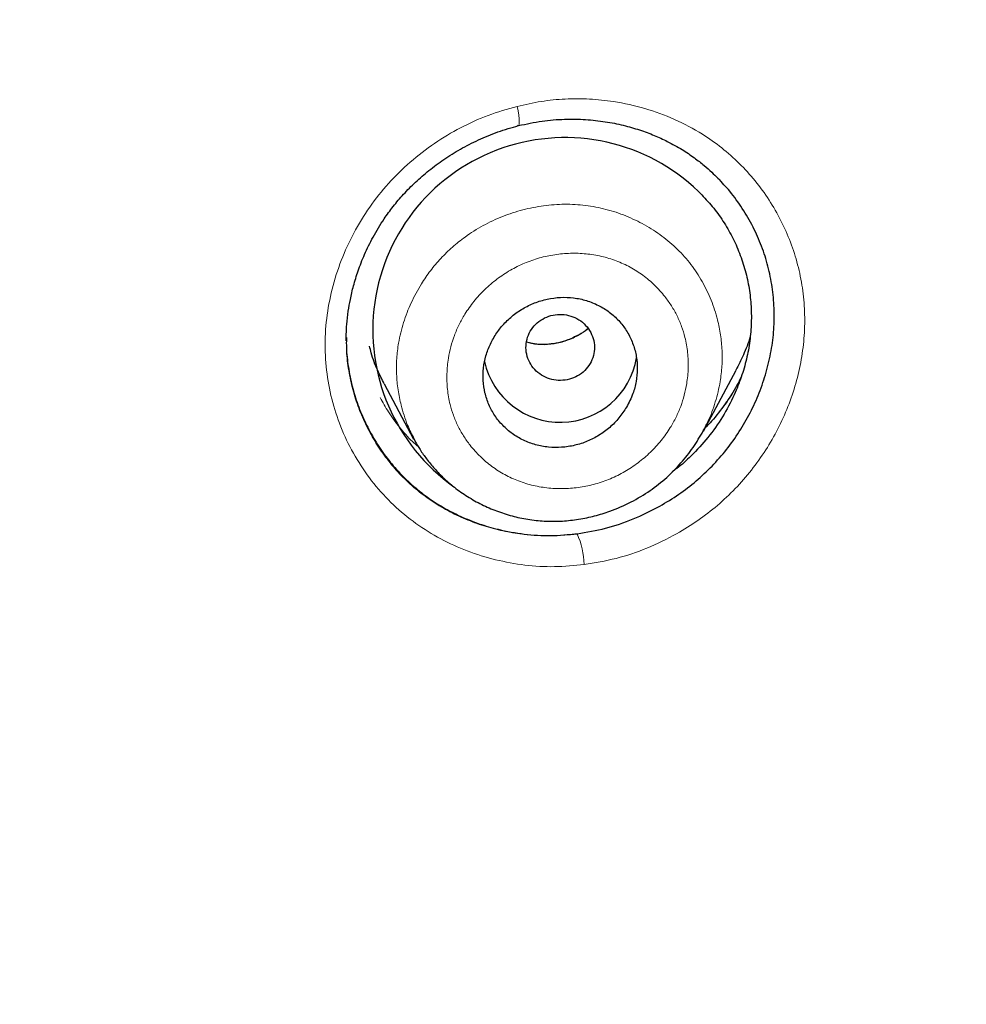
# Model space of a CAD drawing. Header units: millimetres. Extents: x 8 to 846, y 12 to 2113.
# Tile 480 of 515: x 514 to 525, y 1822 to 1833. Entities that reach past the tile are written whole.
import ezdxf

# ---------------------------------------------------------------- set-up
doc = ezdxf.new("R2010")
doc.units = ezdxf.units.MM

msp = doc.modelspace()

# ---------------------------------------------------------------- linework, layer by layer
at = {"color": 7, "linetype": 'Continuous', "lineweight": 30}
for p, q in [((518.105, 1829.42), (518.105, 1829.393)), ((522.273, 1828.325), (522.654, 1829.038)), ((518.544, 1828.879), (518.889, 1828.232)), ((518.908, 1828.209), (518.896, 1828.235))]:
    msp.add_line(p, q, dxfattribs=at)
at = {"color": 8, "linetype": 'Continuous', "lineweight": 0, "flags": 128}
msp.add_lwpolyline([(520.097, 1832.119), (520.108, 1832.065), (520.116, 1832.016), (520.121, 1831.972), (520.123, 1831.937), (520.122, 1831.912), (520.118, 1831.897), (520.11, 1831.893), (520.1, 1831.9)], dxfattribs=at)
at = {"color": 7, "linetype": 'Continuous', "lineweight": 30}
for centre, radius, start, end in [((520.657, 1829.509), 2.245, 46.0349, 234.6968), ((520.6, 1829.334), 0.905, 192.4302, 350.4297)]:
    msp.add_arc(centre, radius, start, end, dxfattribs=at)
at = {"color": 8, "linetype": 'Continuous', "lineweight": 0}
msp.add_arc((519.935, 1826.74), 0.946, 1.6526, 24.1938, dxfattribs=at)
at = {"color": 7, "linetype": 'Continuous', "lineweight": 30}
for points, knots in [([(538, 1827.773), (538.001, 1827.791), (538.002, 1827.835), (538.004, 1827.906), (538.006, 1827.988), (538.008, 1828.101), (538.011, 1828.254), (538.015, 1828.455), (538.017, 1828.683), (538.02, 1828.937), (538.021, 1829.217), (538.021, 1829.526), (538.019, 1829.864), (538.014, 1830.232), (538.007, 1830.62), (537.996, 1831.029), (537.982, 1831.456), (537.963, 1831.907), (537.94, 1832.376), (537.9, 1833.055), (537.836, 1833.939), (537.735, 1835.032), (537.61, 1836.137), (537.463, 1837.243), (537.292, 1838.348), (537.099, 1839.453), (536.881, 1840.567), (536.637, 1841.691), (536.366, 1842.823), (536.068, 1843.964), (535.731, 1845.151), (535.35, 1846.383), (534.921, 1847.661), (534.456, 1848.945), (533.952, 1850.234), (533.499, 1851.312), (533.116, 1852.179), (532.819, 1852.828), (532.52, 1853.459), (532.222, 1854.068), (531.928, 1854.653), (531.637, 1855.215), (531.341, 1855.771), (531.042, 1856.319), (530.739, 1856.859), (530.445, 1857.372), (530.159, 1857.858), (529.882, 1858.319), (529.615, 1858.754), (529.358, 1859.163), (529.113, 1859.548), (528.88, 1859.908), (528.661, 1860.241), (528.455, 1860.549), (528.263, 1860.832), (528.085, 1861.092), (527.925, 1861.323), (527.783, 1861.525), (527.662, 1861.697), (527.559, 1861.842), (527.479, 1861.954), (527.415, 1862.043), (527.359, 1862.121), (527.295, 1862.21), (527.211, 1862.325), (527.106, 1862.469), (526.976, 1862.645), (526.827, 1862.847), (526.657, 1863.074), (526.466, 1863.326), (526.265, 1863.588), (526.056, 1863.857), (525.84, 1864.132), (525.608, 1864.424), (525.359, 1864.733), (525.092, 1865.059), (524.811, 1865.397), (524.355, 1865.938), (523.723, 1866.665), (522.891, 1867.583), (522.032, 1868.491), (521.146, 1869.387), (520.259, 1870.246), (519.371, 1871.071), (518.484, 1871.861), (517.661, 1872.565), (516.904, 1873.19), (516.215, 1873.742), (515.529, 1874.274), (514.848, 1874.787), (514.167, 1875.286), (513.43, 1875.809), (512.625, 1876.363), (511.744, 1876.946), (510.831, 1877.527), (509.886, 1878.105), (508.916, 1878.674), (507.919, 1879.234), (506.897, 1879.783), (505.842, 1880.323), (504.768, 1880.847), (503.677, 1881.353), (502.567, 1881.841), (501.427, 1882.315), (500.256, 1882.775), (499.055, 1883.218), (497.847, 1883.634), (496.634, 1884.024), (495.419, 1884.388), (494.176, 1884.733), (492.908, 1885.056), (491.653, 1885.348), (490.414, 1885.61), (489.194, 1885.842), (487.953, 1886.054), (486.702, 1886.241), (485.452, 1886.402), (484.217, 1886.537), (482.961, 1886.649), (481.685, 1886.737), (480.391, 1886.799), (479.121, 1886.833), (477.876, 1886.843), (476.65, 1886.827), (475.442, 1886.788), (474.255, 1886.728), (473.096, 1886.646), (471.964, 1886.546), (470.862, 1886.429), (469.787, 1886.296), (468.708, 1886.143), (467.627, 1885.971), (466.545, 1885.779), (465.498, 1885.575), (464.485, 1885.36), (463.56, 1885.148), (462.717, 1884.941), (461.953, 1884.744), (461.213, 1884.543), (460.497, 1884.339), (459.801, 1884.132), (459.124, 1883.921), (458.449, 1883.704), (457.765, 1883.474), (457.058, 1883.227), (456.329, 1882.963), (455.569, 1882.676), (454.779, 1882.365), (453.96, 1882.03), (453.119, 1881.67), (452.258, 1881.287), (451.377, 1880.878), (450.478, 1880.443), (449.588, 1879.994), (448.707, 1879.531), (447.838, 1879.056), (446.957, 1878.556), (446.064, 1878.029), (445.16, 1877.474), (444.224, 1876.876), (443.258, 1876.234), (442.263, 1875.542), (441.261, 1874.815), (440.381, 1874.148), (439.623, 1873.553), (438.986, 1873.038), (438.348, 1872.507), (437.714, 1871.964), (437.093, 1871.417), (436.495, 1870.875), (435.923, 1870.343), (435.378, 1869.821), (434.858, 1869.311), (434.366, 1868.816), (433.901, 1868.337), (433.461, 1867.874), (433.044, 1867.425), (432.629, 1866.97), (432.219, 1866.509), (431.816, 1866.046), (431.439, 1865.605), (431.088, 1865.185), (430.764, 1864.791), (430.467, 1864.422), (430.194, 1864.079), (429.943, 1863.759), (429.718, 1863.466), (429.516, 1863.201), (429.336, 1862.963), (429.176, 1862.748), (429.034, 1862.556), (428.917, 1862.397), (428.823, 1862.267), (428.747, 1862.163), (428.679, 1862.069), (428.615, 1861.979), (428.546, 1861.883), (428.466, 1861.77), (428.369, 1861.633), (428.256, 1861.473), (428.127, 1861.288), (427.984, 1861.081), (427.826, 1860.851), (427.655, 1860.599), (427.47, 1860.322), (427.249, 1859.989), (426.996, 1859.599), (426.713, 1859.156), (426.425, 1858.695), (426.132, 1858.216), (425.836, 1857.721), (425.537, 1857.209), (425.195, 1856.609), (424.813, 1855.917), (424.391, 1855.126), (423.968, 1854.3), (423.566, 1853.48), (423.183, 1852.67), (422.822, 1851.871), (422.464, 1851.045), (422.111, 1850.193), (421.766, 1849.319), (421.431, 1848.424), (421.105, 1847.508), (420.788, 1846.566), (420.482, 1845.597), (420.187, 1844.601), (419.905, 1843.579), (419.638, 1842.531), (419.406, 1841.538), (419.207, 1840.618), (419.042, 1839.787), (418.893, 1838.98), (418.754, 1838.158), (418.626, 1837.325), (418.511, 1836.484), (418.412, 1835.676), (418.329, 1834.902), (418.26, 1834.167), (418.203, 1833.47), (418.158, 1832.811), (418.123, 1832.186), (418.096, 1831.592), (418.076, 1831.029), (418.063, 1830.497), (418.055, 1830.002), (418.052, 1829.541), (418.052, 1829.119), (418.055, 1828.734), (418.061, 1828.386), (418.067, 1828.072), (418.073, 1827.874), (418.076, 1827.781)], [0, 0, 0, 0, 0.000286, 0.000693, 0.0011, 0.001586, 0.002471, 0.003539, 0.004789, 0.006132, 0.007637, 0.009305, 0.011135, 0.013127, 0.015282, 0.017462, 0.019787, 0.022256, 0.024847, 0.027466, 0.033367, 0.039348, 0.045407, 0.051547, 0.057576, 0.06368, 0.069859, 0.076113, 0.082442, 0.088847, 0.095327, 0.102542, 0.109849, 0.117247, 0.124738, 0.132321, 0.136217, 0.140106, 0.143883, 0.147538, 0.151072, 0.154484, 0.157774, 0.161253, 0.164584, 0.167769, 0.170807, 0.173698, 0.176442, 0.17904, 0.18149, 0.183794, 0.18595, 0.187925, 0.189759, 0.191451, 0.193001, 0.194284, 0.195425, 0.196381, 0.197152, 0.197648, 0.198127, 0.198707, 0.19941, 0.200408, 0.20158, 0.202926, 0.204446, 0.206141, 0.20801, 0.209751, 0.21162, 0.213617, 0.215742, 0.217996, 0.220375, 0.222791, 0.229356, 0.235809, 0.242651, 0.249362, 0.255943, 0.262391, 0.268707, 0.274889, 0.279654, 0.284337, 0.288938, 0.293457, 0.297895, 0.302347, 0.307808, 0.313397, 0.319114, 0.324959, 0.330933, 0.336924, 0.343039, 0.349279, 0.355642, 0.361895, 0.368264, 0.37475, 0.381351, 0.388066, 0.394895, 0.401438, 0.408082, 0.414827, 0.421674, 0.428623, 0.435029, 0.441518, 0.448093, 0.454743, 0.461334, 0.467815, 0.474188, 0.481072, 0.487826, 0.494449, 0.500941, 0.507301, 0.513639, 0.519838, 0.525899, 0.531823, 0.537609, 0.543257, 0.548769, 0.554673, 0.560411, 0.565984, 0.571391, 0.576633, 0.580874, 0.585001, 0.589013, 0.59291, 0.596693, 0.600415, 0.604054, 0.607836, 0.61176, 0.615827, 0.620037, 0.624536, 0.629187, 0.633988, 0.638941, 0.644045, 0.649301, 0.654708, 0.659798, 0.665015, 0.67036, 0.675832, 0.681433, 0.687161, 0.693426, 0.699838, 0.706396, 0.713101, 0.71739, 0.721738, 0.726143, 0.730607, 0.73504, 0.739336, 0.743493, 0.747511, 0.751391, 0.755131, 0.758669, 0.762073, 0.765343, 0.768479, 0.77194, 0.775222, 0.778324, 0.781247, 0.783991, 0.786512, 0.788859, 0.791034, 0.793036, 0.794792, 0.796389, 0.797828, 0.799108, 0.800229, 0.800999, 0.801686, 0.802305, 0.802864, 0.803461, 0.804203, 0.805101, 0.806153, 0.80736, 0.808722, 0.810211, 0.811848, 0.813635, 0.815571, 0.818292, 0.821125, 0.824049, 0.827063, 0.830167, 0.833361, 0.836644, 0.841307, 0.84614, 0.851144, 0.856318, 0.860926, 0.865661, 0.870525, 0.875514, 0.88063, 0.885778, 0.891047, 0.896439, 0.901953, 0.907588, 0.913346, 0.919226, 0.925229, 0.929977, 0.934588, 0.939053, 0.943372, 0.948188, 0.952809, 0.957234, 0.961465, 0.9655, 0.969274, 0.972859, 0.976257, 0.979466, 0.98254, 0.985418, 0.988102, 0.99059, 0.992883, 0.994945, 0.996818, 0.998503, 1, 1, 1, 1]), ([(478.038, 1882.285), (478.896, 1882.275), (480.611, 1882.254), (483.18, 1882.085), (485.738, 1881.818), (488.282, 1881.442), (490.807, 1880.962), (493.308, 1880.377), (495.918, 1879.65), (498.626, 1878.762), (501.417, 1877.692), (504.148, 1876.485), (506.812, 1875.146), (509.403, 1873.68), (511.795, 1872.166), (513.995, 1870.628), (516.013, 1869.085), (517.96, 1867.459), (519.833, 1865.754), (521.626, 1863.97), (523.337, 1862.114), (524.964, 1860.187), (526.503, 1858.195), (527.952, 1856.14), (529.308, 1854.028), (530.57, 1851.861), (531.733, 1849.644), (532.795, 1847.379), (533.808, 1844.944), (534.747, 1842.335), (535.589, 1839.551), (536.286, 1836.73), (536.835, 1833.878), (537.236, 1831.004), (537.475, 1828.251), (537.574, 1825.629), (537.556, 1823.143), (537.425, 1820.66), (537.184, 1818.185), (536.832, 1815.723), (536.371, 1813.277), (535.802, 1810.852), (535.125, 1808.454), (534.342, 1806.086), (533.454, 1803.752), (532.461, 1801.459), (531.365, 1799.21), (530.17, 1797.008), (528.806, 1794.739), (527.256, 1792.418), (525.504, 1790.062), (523.633, 1787.794), (521.644, 1785.621), (519.55, 1783.541), (518.065, 1782.245), (517.323, 1781.597)], [0, 0, 0, 0, 0.017859, 0.035717, 0.053574, 0.07143, 0.089287, 0.107143, 0.125, 0.145832, 0.166666, 0.1875, 0.208333, 0.229166, 0.249999, 0.267856, 0.285713, 0.303571, 0.321429, 0.339287, 0.357144, 0.375001, 0.392858, 0.410715, 0.428572, 0.446429, 0.464286, 0.482143, 0.500002, 0.520835, 0.541668, 0.562501, 0.583334, 0.604167, 0.624999, 0.642856, 0.660713, 0.678571, 0.696428, 0.714286, 0.732144, 0.750003, 0.76786, 0.785718, 0.803575, 0.821433, 0.839289, 0.857146, 0.875003, 0.895835, 0.916668, 0.9375, 0.958333, 0.979167, 1, 1, 1, 1]), ([(478.038, 1768.871), (478.645, 1768.876), (479.858, 1768.887), (481.674, 1768.973), (483.484, 1769.11), (485.288, 1769.304), (487.085, 1769.552), (488.872, 1769.856), (490.596, 1770.202), (492.255, 1770.586), (493.851, 1771.003), (495.432, 1771.463), (496.998, 1771.967), (498.55, 1772.514), (500.137, 1773.124), (501.754, 1773.8), (503.395, 1774.546), (505.006, 1775.34), (506.589, 1776.181), (508.142, 1777.071), (509.668, 1778.008), (511.124, 1778.965), (512.509, 1779.937), (513.823, 1780.915), (515.105, 1781.929), (516.356, 1782.978), (517.576, 1784.061), (518.798, 1785.211), (520.018, 1786.429), (521.228, 1787.717), (522.396, 1789.041), (523.52, 1790.401), (524.602, 1791.797), (525.642, 1793.23), (526.612, 1794.657), (527.511, 1796.072), (528.34, 1797.464), (529.125, 1798.876), (529.867, 1800.307), (530.564, 1801.756), (531.236, 1803.267), (531.878, 1804.839), (532.485, 1806.474), (533.038, 1808.126), (533.538, 1809.796), (533.984, 1811.484), (534.378, 1813.192), (534.708, 1814.867), (534.979, 1816.504), (535.193, 1818.095), (535.36, 1819.688), (535.478, 1821.283), (535.549, 1822.881), (535.572, 1824.526), (535.543, 1826.217), (535.456, 1827.953), (535.312, 1829.687), (535.111, 1831.419), (534.854, 1833.15), (534.54, 1834.877), (534.181, 1836.547), (533.783, 1838.155), (533.353, 1839.7), (532.878, 1841.229), (532.357, 1842.742), (531.792, 1844.24), (531.191, 1845.699), (530.557, 1847.12), (529.893, 1848.502), (529.189, 1849.867), (528.444, 1851.215), (527.66, 1852.546), (526.836, 1853.859), (525.975, 1855.15), (525.065, 1856.436), (524.109, 1857.711), (523.102, 1858.975), (522.06, 1860.21), (520.981, 1861.414), (519.866, 1862.589), (518.733, 1863.715), (517.585, 1864.793), (516.424, 1865.825), (515.232, 1866.827), (514.01, 1867.798), (512.756, 1868.74), (511.472, 1869.65), (510.162, 1870.527), (508.812, 1871.379), (507.422, 1872.204), (505.991, 1873.001), (504.537, 1873.757), (503.062, 1874.472), (501.565, 1875.145), (500.072, 1875.767), (498.584, 1876.339), (497.105, 1876.862), (495.61, 1877.347), (494.098, 1877.792), (492.57, 1878.197), (491.026, 1878.564), (489.47, 1878.889), (487.883, 1879.179), (486.269, 1879.428), (484.628, 1879.635), (482.984, 1879.797), (481.338, 1879.912), (479.689, 1879.983), (478.588, 1879.992), (478.038, 1879.997)], [0, 0, 0, 0, 0.010081, 0.020137, 0.030179, 0.040216, 0.050257, 0.060311, 0.070335, 0.079491, 0.088633, 0.097767, 0.1069, 0.116039, 0.125192, 0.135253, 0.145282, 0.155288, 0.16528, 0.175267, 0.185259, 0.195301, 0.204496, 0.213673, 0.222839, 0.232002, 0.241168, 0.250345, 0.260322, 0.270285, 0.280246, 0.290212, 0.300194, 0.310203, 0.320293, 0.329526, 0.338727, 0.347904, 0.357065, 0.366218, 0.375372, 0.385323, 0.395264, 0.405207, 0.415162, 0.425139, 0.435149, 0.445226, 0.454443, 0.463632, 0.472801, 0.481959, 0.491116, 0.500279, 0.510233, 0.520184, 0.530144, 0.540125, 0.550137, 0.560192, 0.570258, 0.579448, 0.588609, 0.59775, 0.60688, 0.616007, 0.625139, 0.633867, 0.642594, 0.651329, 0.660077, 0.668845, 0.677642, 0.686473, 0.695244, 0.704395, 0.713529, 0.722653, 0.731774, 0.740899, 0.750037, 0.758756, 0.767483, 0.776222, 0.78498, 0.793764, 0.802579, 0.811433, 0.820208, 0.829363, 0.838502, 0.847632, 0.856762, 0.865897, 0.875044, 0.883755, 0.89247, 0.901196, 0.909939, 0.918704, 0.927499, 0.936329, 0.945126, 0.954305, 0.963462, 0.972602, 0.981734, 0.990864, 1, 1, 1, 1]), ([(421.006, 1824.397), (421.013, 1825.071), (421.027, 1826.416), (421.146, 1828.43), (421.335, 1830.436), (421.603, 1832.436), (421.946, 1834.428), (422.356, 1836.371), (422.829, 1838.261), (423.358, 1840.096), (423.952, 1841.912), (424.613, 1843.711), (425.35, 1845.519), (426.167, 1847.331), (427.066, 1849.141), (428.035, 1850.92), (429.073, 1852.668), (430.181, 1854.384), (431.331, 1856.03), (432.518, 1857.605), (433.734, 1859.108), (435.003, 1860.568), (436.326, 1861.987), (437.722, 1863.383), (439.194, 1864.754), (440.741, 1866.093), (442.342, 1867.379), (443.994, 1868.611), (445.698, 1869.787), (447.412, 1870.883), (449.13, 1871.899), (450.846, 1872.836), (452.595, 1873.716), (454.377, 1874.537), (456.218, 1875.311), (458.12, 1876.033), (460.081, 1876.699), (462.072, 1877.296), (464.092, 1877.824), (466.139, 1878.282), (468.163, 1878.662), (470.156, 1878.966), (472.111, 1879.199), (474.07, 1879.365), (476.032, 1879.466), (478.039, 1879.501), (480.089, 1879.466), (482.179, 1879.356), (484.263, 1879.171), (486.342, 1878.912), (488.412, 1878.579), (490.428, 1878.182), (492.385, 1877.727), (494.279, 1877.219), (496.149, 1876.649), (497.996, 1876.018), (499.862, 1875.309), (501.743, 1874.519), (503.633, 1873.644), (505.485, 1872.703), (507.302, 1871.696), (509.082, 1870.624), (510.788, 1869.512), (512.418, 1868.366), (513.97, 1867.194), (515.475, 1865.974), (516.933, 1864.707), (518.376, 1863.362), (519.798, 1861.939), (521.193, 1860.436), (522.529, 1858.885), (523.806, 1857.287), (525.025, 1855.641), (526.161, 1853.983), (527.216, 1852.319), (528.188, 1850.659), (529.098, 1848.97), (529.946, 1847.253), (530.747, 1845.475), (531.496, 1843.637), (532.186, 1841.74), (532.805, 1839.82), (533.35, 1837.877), (533.824, 1835.907), (534.218, 1833.953), (534.534, 1832.022), (534.775, 1830.122), (534.946, 1828.218), (535.053, 1826.309), (535.067, 1825.035), (535.073, 1824.397)], [0, 0, 0, 0, 0.011674, 0.023319, 0.034953, 0.046594, 0.058259, 0.069953, 0.080961, 0.091959, 0.102962, 0.113984, 0.125039, 0.136637, 0.148231, 0.159838, 0.171475, 0.183157, 0.194877, 0.205905, 0.216918, 0.22793, 0.238954, 0.250002, 0.261585, 0.273174, 0.284784, 0.296429, 0.308126, 0.319837, 0.330846, 0.341843, 0.352841, 0.363852, 0.374887, 0.386465, 0.398061, 0.409688, 0.421363, 0.433098, 0.444853, 0.455881, 0.466873, 0.477842, 0.4888, 0.499758, 0.511447, 0.523122, 0.534797, 0.546486, 0.558206, 0.569931, 0.580933, 0.591898, 0.602839, 0.613767, 0.624694, 0.636409, 0.648098, 0.659775, 0.671455, 0.683154, 0.694888, 0.705917, 0.716904, 0.727863, 0.738806, 0.749745, 0.761427, 0.773085, 0.784734, 0.79639, 0.808067, 0.819807, 0.830858, 0.841874, 0.852868, 0.863854, 0.874847, 0.886477, 0.898088, 0.909698, 0.921323, 0.932981, 0.944738, 0.955821, 0.966873, 0.97791, 0.988948, 1, 1, 1, 1]), ([(520.115, 1831.894), (520.206, 1831.914), (520.383, 1831.952), (520.646, 1831.972), (520.893, 1831.969), (521.123, 1831.943), (521.333, 1831.902), (521.524, 1831.847), (521.696, 1831.783), (521.862, 1831.707), (522.019, 1831.62), (522.162, 1831.524), (522.276, 1831.434), (522.366, 1831.355), (522.433, 1831.29), (522.469, 1831.251), (522.484, 1831.235)], [0, 0, 0, 0, 0.105391, 0.205189, 0.299376, 0.387876, 0.470609, 0.547523, 0.618596, 0.683838, 0.761798, 0.829565, 0.887246, 0.934868, 0.972445, 1, 1, 1, 1]), ([(518.102, 1829.38), (518.102, 1829.406), (518.102, 1829.47), (518.109, 1829.586), (518.124, 1829.722), (518.15, 1829.871), (518.187, 1830.029), (518.241, 1830.204), (518.316, 1830.396), (518.416, 1830.6), (518.529, 1830.787), (518.65, 1830.953), (518.772, 1831.096), (518.911, 1831.237), (519.068, 1831.373), (519.243, 1831.503), (519.436, 1831.623), (519.647, 1831.731), (519.874, 1831.826), (520.033, 1831.871), (520.115, 1831.894)], [0, 0, 0, 0, 0.023733, 0.058191, 0.103448, 0.144524, 0.191732, 0.245076, 0.304526, 0.370018, 0.441451, 0.492372, 0.546029, 0.602481, 0.661766, 0.723897, 0.788856, 0.856587, 0.927004, 1, 1, 1, 1]), ([(520.799, 1827.128), (520.91, 1827.146), (521.132, 1827.184), (521.456, 1827.295), (521.741, 1827.432), (521.985, 1827.584), (522.19, 1827.741), (522.377, 1827.916), (522.546, 1828.109), (522.695, 1828.318), (522.823, 1828.539), (522.928, 1828.772), (523.01, 1829.015), (523.068, 1829.263), (523.099, 1829.513), (523.103, 1829.763), (523.079, 1830.01), (523.031, 1830.253), (522.956, 1830.487), (522.856, 1830.713), (522.73, 1830.928), (522.594, 1831.119), (522.49, 1831.229), (522.443, 1831.278)], [0, 0, 0, 0, 0.060994, 0.121671, 0.1831, 0.229641, 0.275353, 0.320715, 0.366216, 0.412122, 0.457642, 0.503252, 0.549428, 0.595756, 0.641366, 0.686773, 0.732497, 0.777982, 0.823311, 0.868992, 0.915521, 0.961771, 1, 1, 1, 1]), ([(522.216, 1831.125), (522.265, 1831.074), (522.363, 1830.973), (522.489, 1830.803), (522.599, 1830.622), (522.688, 1830.429), (522.757, 1830.228), (522.805, 1830.02), (522.831, 1829.808), (522.835, 1829.593), (522.818, 1829.379), (522.779, 1829.166), (522.717, 1828.956), (522.627, 1828.728), (522.5, 1828.489), (522.331, 1828.248), (522.148, 1828.05), (522.004, 1827.919), (521.925, 1827.863), (521.906, 1827.849)], [0, 0, 0, 0, 0.057652, 0.1156158, 0.1735228, 0.2310441, 0.2893871, 0.3469597, 0.4043584, 0.4621849, 0.5197723, 0.5771186, 0.6348132, 0.6934351, 0.7709199, 0.8475108, 0.9245385, 0.9818821, 1, 1, 1, 1]), ([(521.375, 1828.606), (521.402, 1828.658), (521.452, 1828.754), (521.491, 1828.906), (521.505, 1829.052), (521.493, 1829.197), (521.457, 1829.338), (521.395, 1829.471), (521.311, 1829.592), (521.206, 1829.696), (521.082, 1829.781), (520.944, 1829.843), (520.796, 1829.881), (520.642, 1829.893), (520.488, 1829.879), (520.337, 1829.84), (520.195, 1829.778), (520.066, 1829.694), (519.952, 1829.593), (519.857, 1829.475), (519.782, 1829.345), (519.73, 1829.207), (519.701, 1829.062), (519.698, 1828.917), (519.718, 1828.772), (519.764, 1828.634), (519.834, 1828.505), (519.927, 1828.391), (520.039, 1828.293), (520.169, 1828.216), (520.312, 1828.163), (520.463, 1828.135), (520.617, 1828.133), (520.771, 1828.156), (520.918, 1828.204), (521.056, 1828.275), (521.181, 1828.367), (521.291, 1828.477), (521.347, 1828.563), (521.375, 1828.606)], [0, 0, 0, 0, 0.031091, 0.057186, 0.08328, 0.109566, 0.135853, 0.162585, 0.189318, 0.216556, 0.243797, 0.271367, 0.29894, 0.326517, 0.354094, 0.381358, 0.408621, 0.4354, 0.462177, 0.488508, 0.514837, 0.540941, 0.567043, 0.593238, 0.619432, 0.646008, 0.672584, 0.699671, 0.726761, 0.754257, 0.781756, 0.809369, 0.836984, 0.864372, 0.891761, 0.918813, 0.945863, 0.972933, 1, 1, 1, 1]), ([(520.657, 1828.921), (520.691, 1828.928), (520.76, 1828.943), (520.85, 1828.997), (520.924, 1829.069), (520.976, 1829.158), (521.002, 1829.257), (521.001, 1829.359), (520.972, 1829.457), (520.918, 1829.545), (520.843, 1829.616), (520.75, 1829.666), (520.648, 1829.691), (520.543, 1829.69), (520.441, 1829.662), (520.35, 1829.61), (520.276, 1829.538), (520.225, 1829.448), (520.199, 1829.35), (520.2, 1829.248), (520.229, 1829.15), (520.283, 1829.062), (520.358, 1828.99), (520.45, 1828.941), (520.552, 1828.915), (520.622, 1828.919), (520.657, 1828.921)], [0, 0, 0, 0, 0.041659, 0.083341, 0.125, 0.166659, 0.208341, 0.25, 0.291659, 0.333341, 0.375, 0.416659, 0.458341, 0.5, 0.541659, 0.583341, 0.625, 0.666659, 0.708341, 0.75, 0.791659, 0.833341, 0.875, 0.916659, 0.958341, 1, 1, 1, 1]), ([(520.926, 1829.524), (520.923, 1829.522), (520.891, 1829.493), (520.821, 1829.451), (520.717, 1829.399), (520.608, 1829.362), (520.496, 1829.341), (520.385, 1829.336), (520.287, 1829.344), (520.23, 1829.359), (520.207, 1829.365)], [0, 0, 0, 0, 0.01366, 0.163005, 0.312257, 0.461199, 0.609679, 0.757669, 0.904928, 1, 1, 1, 1]), ([(518.104, 1829.407), (518.103, 1829.372), (518.102, 1829.261), (518.124, 1829.073), (518.168, 1828.849), (518.235, 1828.631), (518.324, 1828.42), (518.433, 1828.219), (518.56, 1828.029), (518.705, 1827.855), (518.868, 1827.696), (519.045, 1827.555), (519.236, 1827.431), (519.438, 1827.327), (519.652, 1827.241), (519.899, 1827.169), (520.179, 1827.118), (520.489, 1827.098), (520.695, 1827.118), (520.799, 1827.128)], [0, 0, 0, 0, 0.025798, 0.082998, 0.140294, 0.197286, 0.254502, 0.312464, 0.370015, 0.427045, 0.484093, 0.541697, 0.598601, 0.655449, 0.712749, 0.770995, 0.847944, 0.923885, 1, 1, 1, 1]), ([(522.819, 1829.431), (522.818, 1829.43), (522.799, 1829.356), (522.746, 1829.223), (522.682, 1829.097), (522.653, 1829.039)], [0, 0, 0, 0, 0.0107667, 0.5401491, 1, 1, 1, 1]), ([(518.546, 1828.88), (518.519, 1828.931), (518.46, 1829.046), (518.404, 1829.194), (518.381, 1829.293), (518.374, 1829.32)], [0, 0, 0, 0, 0.362846, 0.824305, 1, 1, 1, 1]), ([(522.715, 1828.961), (522.699, 1828.927), (522.645, 1828.817), (522.529, 1828.643), (522.405, 1828.477), (522.32, 1828.391), (522.295, 1828.366)], [0, 0, 0, 0, 0.154019, 0.508271, 0.854597, 1, 1, 1, 1]), ([(518.905, 1828.21), (518.925, 1828.176), (518.965, 1828.104), (519.042, 1827.996), (519.135, 1827.882), (519.249, 1827.766), (519.384, 1827.652), (519.537, 1827.547), (519.704, 1827.456), (519.879, 1827.383), (520.06, 1827.327), (520.247, 1827.29), (520.436, 1827.271), (520.627, 1827.273), (520.816, 1827.294), (521.002, 1827.333), (521.208, 1827.396), (521.427, 1827.492), (521.649, 1827.625), (521.845, 1827.779), (522.011, 1827.95), (522.156, 1828.132), (522.233, 1828.263), (522.271, 1828.328)], [0, 0, 0, 0, 0.027962, 0.059837, 0.095692, 0.135628, 0.179947, 0.22685, 0.273805, 0.320738, 0.367585, 0.414299, 0.460863, 0.507303, 0.553662, 0.599811, 0.64487, 0.710111, 0.772583, 0.832359, 0.889635, 0.945155, 1, 1, 1, 1]), ([(535.073, 1824.397), (535.066, 1823.725), (535.051, 1822.382), (534.932, 1820.371), (534.742, 1818.364), (534.474, 1816.362), (534.129, 1814.366), (533.717, 1812.417), (533.244, 1810.522), (532.715, 1808.685), (532.121, 1806.869), (531.461, 1805.073), (530.724, 1803.268), (529.908, 1801.458), (529.008, 1799.648), (528.038, 1797.869), (527, 1796.122), (525.893, 1794.407), (524.742, 1792.761), (523.556, 1791.186), (522.339, 1789.684), (521.07, 1788.224), (519.748, 1786.806), (518.352, 1785.41), (516.88, 1784.039), (515.33, 1782.699), (513.726, 1781.411), (512.067, 1780.176), (510.358, 1778.997), (508.639, 1777.9), (506.922, 1776.885), (505.209, 1775.949), (503.465, 1775.073), (501.691, 1774.255), (499.855, 1773.483), (497.956, 1772.762), (495.995, 1772.096), (494.005, 1771.499), (491.985, 1770.97), (489.939, 1770.512), (487.915, 1770.132), (485.922, 1769.828), (483.966, 1769.596), (482.008, 1769.43), (480.046, 1769.329), (478.039, 1769.294), (475.989, 1769.329), (473.899, 1769.439), (471.814, 1769.623), (469.736, 1769.882), (467.665, 1770.215), (465.649, 1770.612), (463.692, 1771.068), (461.798, 1771.576), (459.928, 1772.146), (458.081, 1772.777), (456.215, 1773.485), (454.335, 1774.275), (452.445, 1775.15), (450.593, 1776.091), (448.777, 1777.097), (446.997, 1778.168), (445.29, 1779.281), (443.66, 1780.427), (442.108, 1781.599), (440.602, 1782.82), (439.144, 1784.088), (437.701, 1785.433), (436.278, 1786.855), (434.883, 1788.358), (433.548, 1789.908), (432.272, 1791.504), (431.053, 1793.15), (429.917, 1794.808), (428.862, 1796.472), (427.89, 1798.133), (426.98, 1799.822), (426.132, 1801.539), (425.331, 1803.319), (424.581, 1805.161), (423.889, 1807.061), (423.27, 1808.981), (422.725, 1810.921), (422.252, 1812.885), (421.859, 1814.835), (421.544, 1816.763), (421.303, 1818.662), (421.132, 1820.568), (421.025, 1822.48), (421.012, 1823.758), (421.006, 1824.397)], [0, 0, 0, 0, 0.011647, 0.023279, 0.034914, 0.046569, 0.058262, 0.069997, 0.081033, 0.092045, 0.103046, 0.114051, 0.125075, 0.136674, 0.148268, 0.159874, 0.171507, 0.183184, 0.194903, 0.205931, 0.216944, 0.227954, 0.238974, 0.250018, 0.2616, 0.2732, 0.284834, 0.296518, 0.308264, 0.319998, 0.330999, 0.341975, 0.352941, 0.363907, 0.374886, 0.386463, 0.398058, 0.409684, 0.421356, 0.433089, 0.444843, 0.455871, 0.466863, 0.477832, 0.488791, 0.499751, 0.51144, 0.523115, 0.53479, 0.54648, 0.558201, 0.569925, 0.580927, 0.591892, 0.602833, 0.61376, 0.624687, 0.6364, 0.648087, 0.659761, 0.671439, 0.683135, 0.694871, 0.705904, 0.716895, 0.727858, 0.738804, 0.749746, 0.761426, 0.773081, 0.784724, 0.796373, 0.808043, 0.819784, 0.830839, 0.841857, 0.852852, 0.863839, 0.87483, 0.886496, 0.898127, 0.909738, 0.921348, 0.932974, 0.944696, 0.955762, 0.96681, 0.977856, 0.988914, 1, 1, 1, 1])]:
    msp.add_open_spline(points, degree=3, knots=knots, dxfattribs=at)
at = {"color": 8, "linetype": 'Continuous', "lineweight": 0}
for points, knots in [([(418.074, 1827.918), (418.066, 1828.238), (418.047, 1828.984), (418.052, 1830.153), (418.083, 1831.425), (418.148, 1832.735), (418.246, 1834.081), (418.382, 1835.462), (418.554, 1836.84), (418.76, 1838.214), (419, 1839.582), (419.275, 1840.944), (419.575, 1842.263), (419.898, 1843.537), (420.24, 1844.767), (420.61, 1845.989), (421.009, 1847.204), (421.435, 1848.411), (421.904, 1849.644), (422.417, 1850.904), (422.977, 1852.187), (423.571, 1853.457), (424.196, 1854.712), (424.853, 1855.952), (425.541, 1857.177), (426.24, 1858.352), (426.946, 1859.477), (427.656, 1860.555), (428.391, 1861.618), (429.151, 1862.664), (429.934, 1863.695), (430.765, 1864.739), (431.647, 1865.795), (432.581, 1866.859), (433.542, 1867.901), (434.529, 1868.921), (435.542, 1869.917), (436.581, 1870.89), (437.614, 1871.811), (438.639, 1872.682), (439.653, 1873.507), (440.686, 1874.309), (441.737, 1875.089), (442.807, 1875.847), (443.926, 1876.604), (445.096, 1877.358), (446.32, 1878.105), (447.562, 1878.823), (448.821, 1879.513), (450.098, 1880.173), (451.392, 1880.804), (452.665, 1881.388), (453.915, 1881.928), (455.141, 1882.425), (456.378, 1882.897), (457.626, 1883.341), (458.884, 1883.759), (460.189, 1884.162), (461.543, 1884.547), (462.945, 1884.911), (464.355, 1885.243), (465.773, 1885.541), (467.199, 1885.808), (468.631, 1886.041), (470.028, 1886.237), (471.39, 1886.396), (472.716, 1886.523), (474.044, 1886.622), (475.374, 1886.693), (476.705, 1886.736), (478.078, 1886.751), (479.492, 1886.734), (480.944, 1886.683), (482.395, 1886.599), (483.843, 1886.481), (485.287, 1886.33), (486.727, 1886.146), (488.122, 1885.935), (489.472, 1885.7), (490.776, 1885.445), (492.074, 1885.162), (493.365, 1884.852), (494.649, 1884.515), (495.964, 1884.14), (497.307, 1883.723), (498.678, 1883.263), (500.036, 1882.772), (501.382, 1882.248), (502.714, 1881.694), (504.031, 1881.108), (505.297, 1880.51), (506.511, 1879.901), (507.676, 1879.286), (508.826, 1878.646), (509.961, 1877.982), (511.08, 1877.294), (512.217, 1876.56), (513.368, 1875.78), (514.532, 1874.95), (515.674, 1874.093), (516.795, 1873.21), (517.892, 1872.301), (518.967, 1871.366), (519.989, 1870.433), (520.958, 1869.505), (521.878, 1868.583), (522.776, 1867.642), (523.652, 1866.683), (524.505, 1865.704), (525.36, 1864.678), (526.215, 1863.602), (527.066, 1862.476), (527.888, 1861.33), (528.682, 1860.166), (529.445, 1858.983), (530.179, 1857.783), (530.863, 1856.601), (531.5, 1855.437), (532.091, 1854.295), (532.656, 1853.141), (533.194, 1851.974), (533.704, 1850.797), (534.201, 1849.573), (534.682, 1848.302), (535.143, 1846.985), (535.571, 1845.657), (535.964, 1844.321), (536.325, 1842.976), (536.651, 1841.623), (536.935, 1840.302), (537.179, 1839.012), (537.388, 1837.756), (537.568, 1836.496), (537.718, 1835.232), (537.839, 1833.966), (537.933, 1832.658), (537.998, 1831.31), (538.028, 1829.922), (538.028, 1828.751), (538.005, 1828.042), (537.997, 1827.797)], [0, 0, 0, 0, 0.005252, 0.012201, 0.019149, 0.026096, 0.033674, 0.04125, 0.048826, 0.056401, 0.063977, 0.071552, 0.079127, 0.086071, 0.093015, 0.09996, 0.106905, 0.113851, 0.120799, 0.128379, 0.13596, 0.14354, 0.151118, 0.158695, 0.166272, 0.173848, 0.180792, 0.187736, 0.19468, 0.201624, 0.208568, 0.215513, 0.223089, 0.230666, 0.238244, 0.245823, 0.253404, 0.260985, 0.268564, 0.275511, 0.282457, 0.289402, 0.296347, 0.303291, 0.310235, 0.31781, 0.325386, 0.332961, 0.340537, 0.348114, 0.355691, 0.363269, 0.370217, 0.377167, 0.384116, 0.391064, 0.398011, 0.404957, 0.412534, 0.42011, 0.427686, 0.435261, 0.442837, 0.450412, 0.457988, 0.464933, 0.471879, 0.478825, 0.485772, 0.49272, 0.49967, 0.507251, 0.51483, 0.522408, 0.529986, 0.537562, 0.545138, 0.552714, 0.559658, 0.566603, 0.573547, 0.580492, 0.587437, 0.594382, 0.60196, 0.609538, 0.617118, 0.624699, 0.63228, 0.639859, 0.647436, 0.654382, 0.661327, 0.668271, 0.675216, 0.68216, 0.689104, 0.696679, 0.704255, 0.711831, 0.719408, 0.726986, 0.734564, 0.742145, 0.749094, 0.756043, 0.76299, 0.769936, 0.776881, 0.783826, 0.791402, 0.798978, 0.806553, 0.814128, 0.821704, 0.829279, 0.836855, 0.843801, 0.850747, 0.857694, 0.864643, 0.871592, 0.878541, 0.886119, 0.893697, 0.901273, 0.908849, 0.916425, 0.924, 0.931575, 0.938519, 0.945463, 0.952407, 0.959352, 0.966297, 0.973243, 0.980821, 0.988401, 0.995982, 1, 1, 1, 1]), ([(421.507, 1824.421), (421.52, 1825.319), (421.546, 1827.111), (421.758, 1829.786), (422.096, 1832.439), (422.569, 1835.071), (423.175, 1837.68), (423.915, 1840.266), (424.789, 1842.822), (425.79, 1845.332), (426.915, 1847.784), (428.159, 1850.17), (429.523, 1852.493), (431.005, 1854.754), (432.604, 1856.95), (434.317, 1859.073), (436.134, 1861.109), (438.046, 1863.05), (440.049, 1864.892), (442.142, 1866.636), (444.326, 1868.282), (446.598, 1869.828), (448.952, 1871.269), (451.372, 1872.595), (453.848, 1873.801), (456.376, 1874.885), (458.955, 1875.846), (461.586, 1876.686), (464.267, 1877.404), (466.986, 1877.994), (469.726, 1878.455), (472.475, 1878.785), (475.232, 1878.983), (477.997, 1879.051), (480.768, 1878.987), (483.543, 1878.79), (486.309, 1878.46), (489.049, 1878.002), (491.753, 1877.417), (494.419, 1876.708), (497.046, 1875.873), (499.636, 1874.911), (502.182, 1873.822), (504.671, 1872.612), (507.09, 1871.289), (509.43, 1869.858), (511.692, 1868.323), (513.876, 1866.682), (515.981, 1864.933), (517.999, 1863.08), (519.921, 1861.132), (521.736, 1859.1), (523.44, 1856.991), (525.034, 1854.808), (526.517, 1852.551), (527.89, 1850.218), (529.145, 1847.816), (530.277, 1845.357), (531.278, 1842.855), (532.146, 1840.317), (532.884, 1837.744), (533.493, 1835.135), (533.971, 1832.491), (534.314, 1829.818), (534.531, 1827.124), (534.558, 1825.322), (534.572, 1824.421)], [0, 0, 0, 0, 0.015712, 0.031331, 0.046897, 0.062447, 0.078018, 0.093647, 0.109364, 0.125068, 0.140678, 0.156238, 0.171786, 0.187361, 0.20301, 0.218729, 0.234412, 0.250011, 0.265566, 0.281113, 0.296691, 0.312337, 0.328056, 0.343741, 0.359332, 0.374883, 0.390432, 0.406015, 0.421689, 0.437408, 0.453066, 0.468652, 0.484201, 0.499753, 0.515345, 0.531016, 0.546736, 0.5624, 0.57798, 0.593531, 0.609088, 0.62469, 0.640388, 0.656108, 0.671748, 0.687324, 0.702876, 0.718439, 0.734052, 0.749753, 0.765462, 0.781092, 0.796672, 0.812229, 0.827796, 0.843417, 0.85913, 0.874841, 0.89046, 0.906024, 0.921572, 0.937142, 0.95278, 0.96849, 0.98424, 1, 1, 1, 1]), ([(534.349, 1824.347), (534.342, 1825.015), (534.327, 1826.349), (534.208, 1828.347), (534.018, 1830.34), (533.749, 1832.329), (533.405, 1834.309), (532.996, 1836.235), (532.527, 1838.102), (532.005, 1839.91), (531.419, 1841.696), (530.769, 1843.463), (530.042, 1845.239), (529.236, 1847.023), (528.346, 1848.809), (527.386, 1850.566), (526.357, 1852.293), (525.259, 1853.989), (524.121, 1855.615), (522.95, 1857.167), (521.753, 1858.646), (520.504, 1860.082), (519.205, 1861.475), (517.829, 1862.851), (516.374, 1864.205), (514.838, 1865.533), (513.25, 1866.807), (511.609, 1868.028), (509.922, 1869.191), (508.228, 1870.271), (506.538, 1871.269), (504.851, 1872.189), (503.132, 1873.052), (501.382, 1873.857), (499.566, 1874.62), (497.685, 1875.335), (495.74, 1875.994), (493.769, 1876.585), (491.771, 1877.107), (489.751, 1877.559), (487.755, 1877.932), (485.792, 1878.23), (483.863, 1878.457), (481.93, 1878.62), (479.991, 1878.718), (478.01, 1878.751), (475.99, 1878.716), (473.934, 1878.607), (471.883, 1878.425), (469.838, 1878.17), (467.798, 1877.841), (465.805, 1877.449), (463.866, 1876.998), (461.988, 1876.493), (460.132, 1875.928), (458.301, 1875.301), (456.457, 1874.599), (454.606, 1873.82), (452.753, 1872.961), (450.935, 1872.037), (449.152, 1871.049), (447.402, 1869.995), (445.718, 1868.899), (444.105, 1867.766), (442.568, 1866.605), (441.077, 1865.397), (439.633, 1864.141), (438.206, 1862.811), (436.803, 1861.407), (435.428, 1859.925), (434.112, 1858.396), (432.852, 1856.82), (431.65, 1855.195), (430.528, 1853.558), (429.487, 1851.917), (428.529, 1850.279), (427.631, 1848.615), (426.796, 1846.924), (426.004, 1845.166), (425.261, 1843.343), (424.574, 1841.455), (423.959, 1839.547), (423.418, 1837.619), (422.951, 1835.672), (422.565, 1833.747), (422.256, 1831.849), (422.02, 1829.983), (421.854, 1828.11), (421.749, 1826.231), (421.736, 1824.976), (421.73, 1824.347)], [0, 0, 0, 0, 0.011718, 0.023422, 0.035131, 0.046861, 0.058633, 0.070374, 0.081376, 0.092351, 0.103314, 0.114278, 0.125258, 0.136845, 0.148439, 0.160058, 0.171716, 0.183431, 0.19516, 0.206169, 0.21715, 0.228117, 0.239082, 0.250059, 0.261698, 0.273343, 0.285009, 0.296711, 0.308463, 0.320158, 0.331114, 0.342058, 0.353001, 0.363957, 0.374937, 0.386579, 0.398224, 0.409886, 0.42158, 0.43332, 0.445046, 0.456045, 0.467022, 0.477988, 0.488955, 0.499937, 0.511584, 0.523217, 0.534851, 0.5465, 0.558178, 0.569924, 0.580979, 0.591996, 0.602988, 0.613967, 0.624945, 0.636586, 0.648202, 0.659808, 0.671417, 0.683046, 0.69478, 0.705845, 0.716869, 0.727865, 0.738844, 0.74982, 0.761474, 0.77311, 0.784742, 0.796386, 0.808059, 0.819799, 0.830845, 0.841849, 0.852823, 0.863782, 0.874741, 0.886479, 0.898182, 0.909866, 0.921548, 0.933247, 0.944959, 0.955973, 0.966969, 0.977962, 0.988967, 1, 1, 1, 1]), ([(520.097, 1832.119), (520.19, 1832.14), (520.376, 1832.182), (520.66, 1832.209), (520.943, 1832.209), (521.255, 1832.176), (521.591, 1832.102), (521.94, 1831.974), (522.238, 1831.814), (522.489, 1831.638), (522.695, 1831.456), (522.88, 1831.252), (523.043, 1831.027), (523.182, 1830.787), (523.294, 1830.534), (523.378, 1830.271), (523.433, 1829.999), (523.459, 1829.722), (523.454, 1829.442), (523.42, 1829.162), (523.356, 1828.883), (523.264, 1828.612), (523.147, 1828.351), (523.004, 1828.103), (522.837, 1827.869), (522.648, 1827.652), (522.439, 1827.455), (522.21, 1827.279), (521.936, 1827.108), (521.618, 1826.954), (521.256, 1826.83), (521.006, 1826.788), (520.881, 1826.767)], [0, 0, 0, 0, 0.031443, 0.062592, 0.093773, 0.125309, 0.167202, 0.208607, 0.250268, 0.281478, 0.31247, 0.34359, 0.375181, 0.406843, 0.437989, 0.468957, 0.500095, 0.53127, 0.562247, 0.593384, 0.625031, 0.656515, 0.687631, 0.718707, 0.750071, 0.781146, 0.812115, 0.843312, 0.875062, 0.916927, 0.958327, 1, 1, 1, 1]), ([(520.881, 1826.767), (520.766, 1826.756), (520.534, 1826.734), (520.186, 1826.756), (519.844, 1826.818), (519.513, 1826.92), (519.201, 1827.063), (518.912, 1827.243), (518.649, 1827.459), (518.418, 1827.71), (518.223, 1827.991), (518.065, 1828.295), (517.949, 1828.617), (517.876, 1828.952), (517.848, 1829.295), (517.866, 1829.642), (517.931, 1829.986), (518.037, 1830.322), (518.185, 1830.644), (518.37, 1830.945), (518.591, 1831.224), (518.845, 1831.473), (519.128, 1831.691), (519.434, 1831.874), (519.757, 1832.022), (519.983, 1832.087), (520.097, 1832.119)], [0, 0, 0, 0, 0.041501, 0.082959, 0.125017, 0.166944, 0.208381, 0.249971, 0.291628, 0.333132, 0.375189, 0.417222, 0.458644, 0.500136, 0.54176, 0.583165, 0.625071, 0.666859, 0.708328, 0.750133, 0.791593, 0.833031, 0.875122, 0.916787, 0.958207, 1, 1, 1, 1]), ([(518.979, 1830.045), (519.014, 1830.097), (519.083, 1830.202), (519.205, 1830.345), (519.34, 1830.477), (519.504, 1830.608), (519.698, 1830.731), (519.925, 1830.837), (520.163, 1830.915), (520.406, 1830.963), (520.652, 1830.981), (520.897, 1830.967), (521.137, 1830.921), (521.369, 1830.844), (521.588, 1830.739), (521.791, 1830.609), (521.974, 1830.453), (522.132, 1830.275), (522.263, 1830.075), (522.367, 1829.858), (522.436, 1829.648), (522.476, 1829.45), (522.493, 1829.269), (522.492, 1829.086), (522.469, 1828.884), (522.416, 1828.666), (522.346, 1828.47), (522.285, 1828.361), (522.264, 1828.323)], [0, 0, 0, 0, 0.0322652, 0.0644795, 0.0966235, 0.1286982, 0.1713689, 0.213982, 0.2565192, 0.2989343, 0.3411896, 0.3833537, 0.425712, 0.4682293, 0.5107777, 0.5532117, 0.5954139, 0.6374412, 0.6797183, 0.7222339, 0.7648813, 0.7968954, 0.8288877, 0.8608496, 0.8927893, 0.9353426, 0.9779053, 1, 1, 1, 1]), ([(519.486, 1829.691), (519.463, 1829.651), (519.417, 1829.571), (519.363, 1829.444), (519.321, 1829.312), (519.29, 1829.163), (519.274, 1828.996), (519.28, 1828.815), (519.308, 1828.652), (519.351, 1828.51), (519.403, 1828.387), (519.469, 1828.27), (519.555, 1828.148), (519.665, 1828.026), (519.801, 1827.91), (519.951, 1827.815), (520.114, 1827.74), (520.287, 1827.687), (520.467, 1827.658), (520.651, 1827.651), (520.834, 1827.667), (521.014, 1827.706), (521.189, 1827.767), (521.356, 1827.85), (521.512, 1827.954), (521.655, 1828.076), (521.782, 1828.214), (521.88, 1828.352), (521.955, 1828.487), (522.01, 1828.614), (522.051, 1828.746), (522.083, 1828.896), (522.099, 1829.063), (522.092, 1829.244), (522.064, 1829.407), (522.021, 1829.55), (521.967, 1829.673), (521.902, 1829.79), (521.815, 1829.911), (521.706, 1830.033), (521.569, 1830.149), (521.419, 1830.244), (521.256, 1830.318), (521.083, 1830.371), (520.903, 1830.4), (520.72, 1830.407), (520.537, 1830.39), (520.357, 1830.352), (520.182, 1830.291), (520.016, 1830.207), (519.86, 1830.104), (519.717, 1829.982), (519.59, 1829.845), (519.521, 1829.742), (519.486, 1829.691)], [0, 0, 0, 0, 0.015455, 0.031171, 0.046752, 0.062344, 0.083199, 0.104168, 0.124836, 0.140399, 0.155893, 0.171484, 0.187334, 0.208306, 0.229035, 0.249874, 0.270506, 0.291224, 0.312388, 0.333171, 0.354112, 0.374891, 0.395605, 0.416517, 0.437343, 0.458438, 0.479215, 0.500026, 0.515597, 0.531101, 0.546701, 0.562559, 0.583349, 0.604286, 0.625047, 0.640539, 0.656274, 0.671838, 0.687502, 0.708564, 0.729281, 0.750009, 0.770736, 0.791439, 0.812477, 0.833442, 0.854171, 0.875, 0.895706, 0.916414, 0.937479, 0.958289, 0.979237, 1, 1, 1, 1]), ([(518.896, 1828.235), (518.869, 1828.288), (518.805, 1828.414), (518.745, 1828.608), (518.704, 1828.808), (518.687, 1828.99), (518.688, 1829.174), (518.713, 1829.376), (518.766, 1829.596), (518.855, 1829.828), (518.938, 1829.973), (518.979, 1830.045)], [0, 0, 0, 0, 0.095598, 0.225747, 0.323179, 0.420177, 0.516591, 0.612689, 0.741326, 0.870524, 1, 1, 1, 1]), ([(520.925, 1829.526), (520.902, 1829.507), (520.838, 1829.454), (520.716, 1829.394), (520.567, 1829.346), (520.414, 1829.332), (520.293, 1829.339), (520.226, 1829.36), (520.208, 1829.366)], [0, 0, 0, 0, 0.114077, 0.316198, 0.518142, 0.719835, 0.921176, 1, 1, 1, 1]), ([(518.105, 1829.393), (518.104, 1829.359), (518.102, 1829.248), (518.123, 1829.062), (518.168, 1828.837), (518.235, 1828.619), (518.323, 1828.409), (518.431, 1828.209), (518.558, 1828.021), (518.703, 1827.846), (518.865, 1827.687), (519.044, 1827.545), (519.236, 1827.422), (519.44, 1827.318), (519.654, 1827.234), (519.875, 1827.17), (520.101, 1827.127), (520.332, 1827.105), (520.566, 1827.102), (520.721, 1827.119), (520.799, 1827.128)], [0, 0, 0, 0, 0.025157, 0.082164, 0.139187, 0.19627, 0.253427, 0.310651, 0.367933, 0.425272, 0.482692, 0.540254, 0.597848, 0.655343, 0.712789, 0.770211, 0.827623, 0.88504, 0.942484, 1, 1, 1, 1]), ([(522.713, 1828.954), (522.689, 1828.908), (522.629, 1828.792), (522.511, 1828.618), (522.395, 1828.466), (522.317, 1828.386), (522.293, 1828.363)], [0, 0, 0, 0, 0.215217, 0.539356, 0.863584, 1, 1, 1, 1]), ([(518.945, 1828.143), (518.921, 1828.164), (518.841, 1828.233), (518.723, 1828.369), (518.596, 1828.54), (518.53, 1828.662), (518.499, 1828.718)], [0, 0, 0, 0, 0.1288892, 0.4326392, 0.7370023, 1, 1, 1, 1]), ([(421.73, 1824.347), (421.737, 1823.68), (421.752, 1822.346), (421.871, 1820.349), (422.061, 1818.355), (422.33, 1816.366), (422.674, 1814.386), (423.083, 1812.46), (423.551, 1810.594), (424.073, 1808.787), (424.659, 1807), (425.309, 1805.234), (426.035, 1803.457), (426.84, 1801.674), (427.73, 1799.887), (428.689, 1798.13), (429.719, 1796.402), (430.816, 1794.706), (431.954, 1793.08), (433.125, 1791.528), (434.322, 1790.05), (435.571, 1788.614), (436.87, 1787.221), (438.246, 1785.845), (439.701, 1784.491), (441.237, 1783.163), (442.825, 1781.888), (444.466, 1780.667), (446.153, 1779.504), (447.847, 1778.424), (449.537, 1777.426), (451.224, 1776.507), (452.943, 1775.644), (454.693, 1774.838), (456.509, 1774.075), (458.39, 1773.361), (460.334, 1772.701), (462.306, 1772.11), (464.304, 1771.588), (466.324, 1771.136), (468.32, 1770.763), (470.283, 1770.465), (472.211, 1770.237), (474.145, 1770.075), (476.083, 1769.977), (478.064, 1769.944), (480.085, 1769.979), (482.141, 1770.088), (484.191, 1770.27), (486.236, 1770.525), (488.277, 1770.853), (490.269, 1771.245), (492.208, 1771.696), (494.087, 1772.201), (495.942, 1772.767), (497.774, 1773.394), (499.617, 1774.095), (501.468, 1774.874), (503.322, 1775.733), (505.14, 1776.657), (506.922, 1777.645), (508.673, 1778.698), (510.356, 1779.795), (511.97, 1780.928), (513.507, 1782.089), (514.998, 1783.297), (516.442, 1784.553), (517.868, 1785.882), (519.272, 1787.287), (520.646, 1788.768), (521.963, 1790.297), (523.222, 1791.873), (524.425, 1793.498), (525.547, 1795.135), (526.587, 1796.776), (527.546, 1798.413), (528.444, 1800.077), (529.28, 1801.768), (530.072, 1803.525), (530.814, 1805.345), (531.501, 1807.23), (532.114, 1809.137), (532.655, 1811.067), (533.124, 1813.019), (533.511, 1814.95), (533.821, 1816.851), (534.057, 1818.719), (534.225, 1820.591), (534.329, 1822.468), (534.342, 1823.721), (534.349, 1824.347)], [0, 0, 0, 0, 0.0117137, 0.0234149, 0.0351216, 0.0468522, 0.0586247, 0.070364, 0.0813631, 0.0923367, 0.1032992, 0.1142649, 0.1252481, 0.1368316, 0.148424, 0.1600419, 0.1717018, 0.1834199, 0.1951477, 0.206154, 0.2171342, 0.2281014, 0.2390684, 0.2500482, 0.2616874, 0.2733323, 0.2849979, 0.2966994, 0.3084517, 0.3201468, 0.3311024, 0.3420458, 0.3529893, 0.3639449, 0.3749251, 0.3865672, 0.398212, 0.409874, 0.4215681, 0.4333088, 0.4450345, 0.4560332, 0.4670091, 0.4779743, 0.4889413, 0.4999221, 0.5115701, 0.5232038, 0.5348379, 0.5464871, 0.5581659, 0.5699121, 0.5809668, 0.5919838, 0.6029753, 0.6139537, 0.6249313, 0.6365724, 0.6481884, 0.6597941, 0.6714039, 0.6830322, 0.6947667, 0.7058318, 0.7168559, 0.7278515, 0.7388313, 0.7498078, 0.7614587, 0.7730925, 0.7847248, 0.7963708, 0.8080459, 0.8197857, 0.8308292, 0.8418316, 0.8528066, 0.8637681, 0.8747299, 0.8864319, 0.8981149, 0.9097963, 0.9214933, 0.9332235, 0.9449736, 0.9560095, 0.967015, 0.9780052, 0.9889952, 1, 1, 1, 1])]:
    msp.add_open_spline(points, degree=3, knots=knots, dxfattribs=at)

doc.saveas('drawing.dxf')
